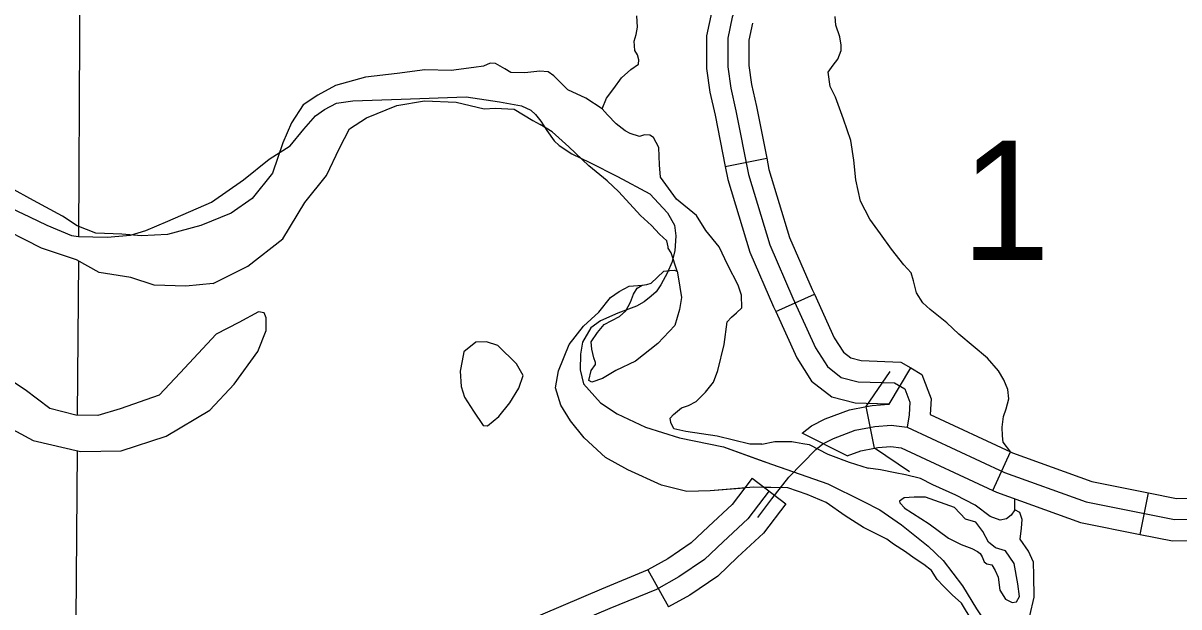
# Model space of a CAD drawing. Extents: x 8749 to 11879, y 13275 to 15339.
# Drawn here: x 10205.5 to 10287.3, y 13923.3 to 13964.6 of the extents above; entities that cross this region are included whole.
import ezdxf

# ---------------------------------------------------------------- set-up
doc = ezdxf.new("R2010")
doc.units = 0
for name, color, linetype in [('Level 2', 7, 'Continuous'), ('Level 32', 7, 'Continuous'), ('Level 35', 7, 'Continuous'), ('Level 38', 7, 'Continuous'), ('Level 45', 7, 'Continuous'), ('Level 5', 7, 'Continuous'), ('Level 9', 7, 'Continuous')]:
    doc.layers.add(name, color=color, linetype=linetype)

msp = doc.modelspace()

# ---------------------------------------------------------------- linework, layer by layer
at = {"layer": 'Level 2'}
for points in [[(10203.816, 13951.945), (10205.979, 13950.929), (10207.204, 13950.33), (10208.95, 13949.6), (10209.459, 13949.541), (10211.477, 13949.496), (10213.119, 13949.626), (10214.213, 13949.965), (10215.777, 13950.616), (10218.852, 13951.971), (10221.119, 13953.56), (10222.943, 13955.019), (10224.428, 13955.957), (10225.392, 13957.129), (10226.226, 13958.093), (10226.852, 13958.535), (10227.712, 13958.978), (10228.858, 13959.135), (10232.298, 13959.265), (10236.884, 13959.421), (10239.255, 13959.083), (10240.793, 13958.796), (10241.47, 13958.483), (10241.783, 13958.171), (10242.174, 13957.702), (10242.591, 13957.051), (10243.112, 13956.321), (10243.477, 13955.983), (10244.363, 13955.383), (10245.64, 13954.784), (10247.594, 13953.794), (10249.887, 13952.57), (10251.138, 13951.215), (10251.633, 13950.33), (10251.737, 13949.574), (10251.659, 13948.532), (10251.451, 13947.699), (10251.138, 13946.995), (10250.669, 13946.11), (10250.33, 13945.615), (10249.992, 13945.302), (10249.496, 13944.911), (10248.949, 13944.599), (10247.62, 13944.104), (10246.386, 13943.577), (10245.705, 13943.072), (10245.122, 13942.061), (10244.986, 13941.206), (10244.967, 13940.099), (10245.18, 13939.108), (10246.405, 13937.767), (10247.571, 13936.99), (10249.573, 13936.037), (10251.984, 13935.28), (10255.094, 13934.638), (10257.627, 13933.727)], [(10203.816, 13951.945), (10205.979, 13950.929), (10207.204, 13950.33), (10208.95, 13949.6), (10209.459, 13949.541), (10211.477, 13949.496), (10213.119, 13949.626), (10214.213, 13949.965), (10215.777, 13950.616), (10218.852, 13951.971), (10221.119, 13953.56), (10222.943, 13955.019), (10224.428, 13955.957), (10225.392, 13957.129), (10226.226, 13958.093), (10226.852, 13958.535), (10227.712, 13958.978), (10228.858, 13959.135), (10232.298, 13959.265), (10236.884, 13959.421), (10239.255, 13959.083), (10240.793, 13958.796), (10241.47, 13958.483), (10241.783, 13958.171), (10242.174, 13957.702), (10242.591, 13957.051), (10243.112, 13956.321), (10243.477, 13955.983), (10244.363, 13955.383), (10245.64, 13954.784), (10247.594, 13953.794), (10249.887, 13952.57), (10251.138, 13951.215), (10251.633, 13950.33), (10251.737, 13949.574), (10251.659, 13948.532), (10251.451, 13947.699), (10251.138, 13946.995), (10250.669, 13946.11), (10250.33, 13945.615), (10249.992, 13945.302), (10249.496, 13944.911), (10248.949, 13944.599), (10247.62, 13944.104), (10246.386, 13943.577), (10245.705, 13943.072), (10245.122, 13942.061), (10244.986, 13941.206), (10244.967, 13940.099), (10245.18, 13939.108), (10246.405, 13937.767), (10247.571, 13936.99), (10249.573, 13936.037), (10251.984, 13935.28), (10255.094, 13934.638), (10258.496, 13933.414), (10262.48, 13932.034), (10264.969, 13930.81), (10266.174, 13930.188), (10267.69, 13929.12), (10269.595, 13927.604), (10270.645, 13926.593), (10272.025, 13924.806), (10273.016, 13923.173)], [(10257.627, 13933.727), (10262.48, 13932.034), (10264.969, 13930.81), (10266.174, 13930.188), (10267.69, 13929.12), (10269.595, 13927.604), (10270.645, 13926.593), (10272.025, 13924.806), (10273.016, 13923.173), (10273.871, 13921.852), (10274.61, 13920.278), (10275.388, 13918.471), (10275.776, 13917.188), (10276.107, 13915.42), (10276.321, 13913.535), (10276.884, 13912.214), (10277.468, 13911.242), (10278.245, 13910.076), (10279.722, 13908.288), (10280.947, 13906.831), (10282.483, 13905.315), (10284.096, 13903.877), (10284.7, 13903.381)]]:
    msp.add_lwpolyline(points, dxfattribs=at)
at = {"layer": 'Level 32'}
for p, q in [((10255.221, 13954.494), (10258.164, 13955.075)), ((10258.8, 13944.218), (10261.53, 13945.461)), ((10266.816, 13937.656), (10268.349, 13940.235)), ((10265.778, 13934.552), (10265.206, 13937.497)), ((10274.156, 13931.561), (10275.42, 13934.282)), ((10257.131, 13932.435), (10259.519, 13930.62)), ((10284.588, 13928.45), (10285.173, 13931.392)), ((10249.749, 13925.938), (10251.202, 13923.313))]:
    msp.add_line(p, q, dxfattribs=at)
for points in [[(10254.348, 13965.708), (10254.263, 13965.482), (10253.895, 13963.748), (10253.895, 13961.436), (10254.141, 13959.762), (10254.505, 13958.125), (10255.221, 13954.494)], [(10257.154, 13964.647), (10257.15, 13964.635), (10256.895, 13963.434), (10256.895, 13961.655), (10257.093, 13960.306), (10257.441, 13958.741), (10258.164, 13955.075)], [(10258.164, 13955.075), (10258.318, 13954.292), (10259.782, 13949.467), (10261.386, 13945.779), (10261.53, 13945.461)], [(10255.221, 13954.494), (10255.404, 13953.565), (10256.961, 13948.43), (10258.645, 13944.559), (10258.8, 13944.218)], [(10261.53, 13945.461), (10262.937, 13942.371), (10263.585, 13941.347), (10264.11, 13940.941), (10264.852, 13940.748), (10267.648, 13940.652), (10268.349, 13940.235)], [(10258.8, 13944.218), (10260.292, 13940.941), (10261.332, 13939.297), (10262.761, 13938.191), (10264.418, 13937.761), (10266.776, 13937.68), (10266.816, 13937.656)], [(10268.349, 13940.235), (10269.138, 13939.766), (10269.792, 13938.049), (10269.736, 13936.925), (10275.42, 13934.282)], [(10263.862, 13934.006), (10260.661, 13935.614), (10261.323, 13936.136), (10262.285, 13936.618), (10264.012, 13937.269), (10265.216, 13937.499)], [(10265.216, 13937.499), (10265.62, 13937.576), (10266.799, 13937.667)], [(10257.539, 13929.639), (10258.516, 13930.973), (10259.715, 13932.507), (10261.626, 13934.464), (10262.132, 13934.864), (10262.887, 13935.242), (10264.42, 13935.82), (10265.819, 13936.087), (10266.974, 13936.176), (10268.1, 13936.031)], [(10263.862, 13934.006), (10264.828, 13934.371), (10265.778, 13934.552)], [(10265.778, 13934.552), (10266.018, 13934.598), (10266.936, 13934.668), (10267.679, 13934.573)], [(10267.679, 13934.573), (10274.156, 13931.561)], [(10275.42, 13934.282), (10275.558, 13934.218), (10281.164, 13932.189), (10285.173, 13931.392)], [(10257.131, 13932.435), (10255.708, 13930.564), (10254.041, 13929.014), (10252.808, 13927.838), (10251.149, 13926.712), (10249.749, 13925.938)], [(10274.156, 13931.561), (10274.413, 13931.442), (10280.357, 13929.291), (10284.588, 13928.45)], [(10285.173, 13931.392), (10287.164, 13930.996), (10291.08, 13931.038), (10294.235, 13931.514), (10295.162, 13931.634)], [(10259.519, 13930.62), (10257.94, 13928.543), (10256.097, 13926.83), (10254.698, 13925.496), (10252.721, 13924.153), (10251.202, 13923.313)], [(10284.588, 13928.45), (10286.885, 13927.993), (10291.321, 13928.04), (10294.651, 13928.543), (10295.546, 13928.658)], [(10249.75, 13925.938), (10249.696, 13925.909), (10246.466, 13924.578), (10240.868, 13922.195), (10240.179, 13921.913)]]:
    msp.add_lwpolyline(points, dxfattribs=at)
at = {"layer": 'Level 35'}
for points in [[(10246.501, 13958.577), (10246.815, 13959.329), (10247.347, 13960.014), (10247.88, 13960.776), (10248.54, 13961.36), (10249.073, 13961.741), (10249.098, 13962.046), (10249.022, 13962.402), (10248.819, 13962.707), (10248.768, 13963.367), (10248.921, 13963.85), (10249.022, 13964.357), (10248.971, 13965.17)], [(10263.021, 13959.404), (10262.64, 13960.148), (10262.513, 13961.164), (10262.868, 13961.672), (10263.198, 13962.104), (10263.427, 13962.713), (10263.427, 13963.094), (10263.325, 13963.679), (10263.046, 13964.491), (10262.995, 13965.126)], [(10268.552, 13946.392), (10268.375, 13946.959), (10267.867, 13947.543), (10266.979, 13948.635), (10266.218, 13949.727), (10265.457, 13950.768), (10264.797, 13952.038), (10264.467, 13953.562), (10264.315, 13954.934), (10264.112, 13956.331), (10263.604, 13957.855), (10263.021, 13959.404)], [(10275.433, 13934.263), (10274.896, 13934.988), (10274.846, 13935.42), (10274.82, 13936.03), (10274.922, 13936.792), (10275.099, 13937.325), (10275.302, 13938.036), (10275.226, 13938.696), (10274.947, 13939.382), (10274.566, 13940.017), (10273.78, 13940.932), (10271.75, 13942.633), (10270.912, 13943.421), (10269.72, 13944.36), (10269.212, 13944.843), (10268.755, 13945.554), (10268.552, 13946.392)], [(10203.287, 13936.677), (10206.248, 13935.106), (10209.589, 13934.321), (10212.475, 13934.372), (10215.664, 13935.41), (10218.752, 13937.235), (10220.473, 13939.084), (10222.144, 13941.389), (10222.726, 13942.884), (10222.726, 13943.771), (10222.6, 13944.126), (10222.195, 13944.202), (10220.802, 13943.442), (10219.182, 13942.631), (10216.651, 13939.895), (10215.158, 13938.299), (10212.399, 13937.336), (10210.83, 13936.854), (10209.26, 13936.88), (10207.412, 13937.361), (10205.666, 13938.679), (10203.793, 13939.92)], [(10236.474, 13940.008), (10236.527, 13938.925), (10236.767, 13938.164), (10237.408, 13937.163), (10238.088, 13936.161), (10238.408, 13936.121), (10239.209, 13936.802), (10239.969, 13937.764), (10240.609, 13938.805), (10240.93, 13939.687), (10240.449, 13940.528), (10239.129, 13941.81), (10238.328, 13942.09), (10237.568, 13942.05), (10236.727, 13941.369), (10236.607, 13940.728), (10236.474, 13940.008)]]:
    msp.add_lwpolyline(points, dxfattribs=at)
at = {"layer": 'Level 38'}
for points in [[(10265.206, 13937.497), (10266.885, 13939.984)], [(10268.265, 13932.874), (10265.778, 13934.552)]]:
    msp.add_lwpolyline(points, dxfattribs=at)
at = {"layer": 'Level 45'}
for points in [[(10262.236, 13981.124), (10260.148, 13975.997), (10258.372, 13971.506), (10256.328, 13966.704), (10255.706, 13965.058), (10255.395, 13963.591), (10255.395, 13961.546), (10255.617, 13960.034), (10255.973, 13958.433)], [(10255.973, 13958.433), (10256.861, 13953.929), (10258.372, 13948.948), (10260.015, 13945.169), (10261.614, 13941.656), (10262.458, 13940.322), (10263.436, 13939.566), (10264.635, 13939.255), (10267.212, 13939.166)], [(10267.212, 13939.166), (10267.922, 13938.744), (10268.278, 13937.81), (10268.233, 13936.92), (10268.1, 13936.031)], [(10268.1, 13936.031), (10274.986, 13932.83), (10280.761, 13930.74), (10287.024, 13929.495), (10291.2, 13929.539)], [(10258.325, 13931.527), (10256.824, 13929.553)], [(10256.824, 13929.553), (10255.069, 13927.922), (10253.753, 13926.667), (10251.935, 13925.433), (10250.347, 13924.554), (10247.046, 13923.195), (10241.446, 13920.81), (10237.706, 13919.283), (10230.315, 13915.926), (10223.504, 13912.81), (10219.074, 13910.886), (10216.429, 13909.706), (10213.838, 13908.514), (10212.082, 13907.51), (10210.829, 13906.736), (10209.826, 13906.087), (10208.865, 13905.293)]]:
    msp.add_lwpolyline(points, dxfattribs=at)
at = {"layer": 'Level 5'}
for points in [[(10209.603, 13977.789), (10209.459, 13949.541)], [(10209.446, 13947.81), (10209.365, 13936.878)], [(10209.346, 13934.378), (10209.147, 13907.435)]]:
    msp.add_lwpolyline(points, dxfattribs=at)
at = {"layer": 'Level 9'}
for points in [[(10244.071, 13959.919), (10243.084, 13960.923), (10242.679, 13961.201), (10242.097, 13961.252), (10241.034, 13961.125), (10240.047, 13961.151), (10239.616, 13961.404), (10238.958, 13961.784), (10238.579, 13961.809), (10238.123, 13961.607), (10237.44, 13961.505), (10235.82, 13961.303), (10233.972, 13961.328), (10231.998, 13961.075)], [(10244.071, 13959.919), (10243.084, 13960.923), (10242.679, 13961.201), (10242.097, 13961.252), (10241.034, 13961.125), (10240.047, 13961.151), (10239.616, 13961.404), (10238.958, 13961.784), (10238.579, 13961.809), (10238.123, 13961.607), (10237.44, 13961.505), (10235.82, 13961.303), (10233.972, 13961.328), (10231.998, 13961.075)], [(10231.998, 13961.075), (10229.755, 13960.821), (10227.629, 13960.239), (10226.389, 13959.555), (10225.351, 13958.871), (10224.515, 13957.579), (10223.908, 13956.16), (10223.174, 13954.032), (10221.731, 13952.233), (10220.263, 13951.194)], [(10231.998, 13961.075), (10229.755, 13960.821), (10227.629, 13960.239), (10226.389, 13959.555), (10225.351, 13958.871), (10224.515, 13957.579), (10223.908, 13956.16), (10223.174, 13954.032), (10221.731, 13952.233), (10220.263, 13951.194)], [(10253.183, 13951.029), (10251.766, 13952.192), (10250.652, 13953.738), (10250.576, 13954.624), (10250.526, 13955.841), (10250.146, 13956.55), (10249.893, 13956.702), (10249.513, 13956.727), (10249.159, 13956.626), (10248.501, 13956.829), (10248.146, 13957.031), (10247.514, 13957.513), (10246.881, 13958.146), (10246.501, 13958.577), (10245.362, 13959.337), (10244.071, 13959.919)], [(10253.183, 13951.029), (10251.766, 13952.192), (10250.652, 13953.738), (10250.576, 13954.624), (10250.526, 13955.841), (10250.146, 13956.55), (10249.893, 13956.702), (10249.513, 13956.727), (10249.159, 13956.626), (10248.501, 13956.829), (10248.146, 13957.031), (10247.514, 13957.513), (10246.881, 13958.146), (10246.501, 13958.577), (10245.362, 13959.337), (10244.071, 13959.919)], [(10218.972, 13946.213), (10221.427, 13947.429), (10223.908, 13949.38), (10225.477, 13951.939), (10226.996, 13953.864), (10227.932, 13955.79), (10228.641, 13957.158), (10229.831, 13957.943), (10231.982, 13958.805), (10233.931, 13959.134), (10236.184, 13959.058), (10238.157, 13958.568), (10238.942, 13958.618)], [(10218.972, 13946.213), (10221.427, 13947.429), (10223.908, 13949.38), (10225.477, 13951.939), (10226.996, 13953.864), (10227.932, 13955.79), (10228.641, 13957.158), (10229.831, 13957.943), (10231.982, 13958.805), (10233.931, 13959.134), (10236.184, 13959.058), (10238.157, 13958.568), (10238.942, 13958.618)], [(10238.942, 13958.618), (10240.285, 13958.551), (10241.601, 13957.741), (10242.122, 13957.462)], [(10238.942, 13958.618), (10240.285, 13958.551), (10241.601, 13957.741), (10242.122, 13957.462)], [(10245.565, 13954.541), (10244.147, 13955.891), (10242.983, 13956.955), (10242.122, 13957.462)], [(10245.565, 13954.541), (10244.147, 13955.891), (10242.983, 13956.955), (10242.122, 13957.462)], [(10220.263, 13951.194), (10218.117, 13950.32), (10215.738, 13949.687), (10213.915, 13949.585), (10212.523, 13949.712), (10210.675, 13949.763), (10209.359, 13950.295), (10208.321, 13950.979), (10206.271, 13952.094), (10204.626, 13952.98), (10202.55, 13953.892), (10200.626, 13955.032), (10199.69, 13955.59), (10197.994, 13956.426)], [(10220.263, 13951.194), (10218.117, 13950.32), (10215.738, 13949.687), (10213.915, 13949.585), (10212.523, 13949.712), (10210.675, 13949.763), (10209.359, 13950.295), (10208.321, 13950.979), (10206.271, 13952.094), (10204.626, 13952.98), (10202.55, 13953.892), (10200.626, 13955.032), (10199.69, 13955.59), (10197.994, 13956.426)], [(10206.823, 13948.724), (10203.284, 13950.497), (10199.31, 13952.626), (10196.627, 13954.095), (10194.222, 13955.108)], [(10206.823, 13948.724), (10203.284, 13950.497), (10199.31, 13952.626), (10196.627, 13954.095), (10194.222, 13955.108)], [(10251.177, 13948.72), (10251.184, 13948.815), (10251.083, 13949.221), (10250.576, 13949.702), (10249.994, 13950.31), (10249.235, 13951.019), (10247.691, 13952.691), (10246.856, 13953.477), (10245.565, 13954.541)], [(10251.177, 13948.72), (10251.184, 13948.815), (10251.083, 13949.221), (10250.576, 13949.702), (10249.994, 13950.31), (10249.235, 13951.019), (10247.691, 13952.691), (10246.856, 13953.477), (10245.565, 13954.541)], [(10251.579, 13935.92), (10251.361, 13936.361), (10251.336, 13936.665), (10251.564, 13936.943), (10252.12, 13937.399), (10252.627, 13937.577), (10253.158, 13937.855), (10253.816, 13938.514), (10254.398, 13939.223), (10254.702, 13940.059), (10255.158, 13941.884), (10255.36, 13943.505), (10255.664, 13943.834), (10256.018, 13944.138), (10256.398, 13944.493), (10256.373, 13945.38), (10256.145, 13946.089), (10255.411, 13947.508), (10254.803, 13948.8), (10253.842, 13949.965), (10253.183, 13951.029)], [(10251.579, 13935.92), (10251.361, 13936.361), (10251.336, 13936.665), (10251.564, 13936.943), (10252.12, 13937.399), (10252.627, 13937.577), (10253.158, 13937.855), (10253.816, 13938.514), (10254.398, 13939.223), (10254.702, 13940.059), (10255.158, 13941.884), (10255.36, 13943.505), (10255.664, 13943.834), (10256.018, 13944.138), (10256.398, 13944.493), (10256.373, 13945.38), (10256.145, 13946.089), (10255.411, 13947.508), (10254.803, 13948.8), (10253.842, 13949.965), (10253.183, 13951.029)], [(10218.972, 13946.213), (10217.049, 13946.013), (10214.796, 13946.089), (10213.151, 13946.647), (10210.923, 13947.001), (10209.303, 13947.888), (10206.823, 13948.724)], [(10218.972, 13946.213), (10217.049, 13946.013), (10214.796, 13946.089), (10213.151, 13946.647), (10210.923, 13947.001), (10209.303, 13947.888), (10206.823, 13948.724)], [(10251.817, 13947.077), (10251.386, 13948.392), (10251.177, 13948.72)], [(10251.817, 13947.077), (10251.386, 13948.392), (10251.177, 13948.72)], [(10246.653, 13943.302), (10247.742, 13943.885), (10248.197, 13944.265), (10248.526, 13944.898), (10248.729, 13945.456), (10248.982, 13945.886), (10249.336, 13946.089), (10249.665, 13946.14), (10249.969, 13946.241), (10250.399, 13946.647), (10250.88, 13947.077), (10251.31, 13947.128), (10251.614, 13947.153), (10251.817, 13947.077), (10251.893, 13946.672)], [(10246.653, 13943.302), (10247.742, 13943.885), (10248.197, 13944.265), (10248.526, 13944.898), (10248.729, 13945.456), (10248.982, 13945.886), (10249.336, 13946.089), (10249.665, 13946.14), (10249.969, 13946.241), (10250.399, 13946.647), (10250.88, 13947.077), (10251.31, 13947.128), (10251.614, 13947.153), (10251.817, 13947.077), (10251.893, 13946.672)], [(10251.893, 13946.672), (10252.12, 13945.228), (10251.994, 13944.366), (10251.665, 13943.226), (10250.45, 13941.96), (10248.881, 13940.718), (10247.488, 13940.059), (10246.527, 13939.477), (10245.793, 13939.223), (10245.565, 13939.35), (10245.742, 13940.059), (10246.046, 13940.465), (10246.046, 13940.617), (10245.919, 13940.946), (10245.793, 13941.554), (10245.742, 13942.086), (10246.172, 13942.745), (10246.653, 13943.302)], [(10251.893, 13946.672), (10252.12, 13945.228), (10251.994, 13944.366), (10251.665, 13943.226), (10250.45, 13941.96), (10248.881, 13940.718), (10247.488, 13940.059), (10246.527, 13939.477), (10245.793, 13939.223), (10245.565, 13939.35), (10245.742, 13940.059), (10246.046, 13940.465), (10246.046, 13940.617), (10245.919, 13940.946), (10245.793, 13941.554), (10245.742, 13942.086), (10246.172, 13942.745), (10246.653, 13943.302)], [(10247.711, 13945.648), (10248.425, 13946.011), (10249.336, 13946.089)], [(10247.711, 13945.648), (10248.425, 13946.011), (10249.336, 13946.089)], [(10245.185, 13943.201), (10246.273, 13944.189), (10247.109, 13945.228), (10247.711, 13945.648)], [(10245.185, 13943.201), (10246.273, 13944.189), (10247.109, 13945.228), (10247.711, 13945.648)], [(10243.585, 13937.589), (10243.211, 13938.818), (10243.413, 13940.034), (10244.173, 13941.884), (10245.185, 13943.201)], [(10243.585, 13937.589), (10243.211, 13938.818), (10243.413, 13940.034), (10244.173, 13941.884), (10245.185, 13943.201)], [(10257.248, 13931.781), (10254.166, 13931.534), (10252.495, 13931.484), (10250.723, 13931.94), (10248.319, 13933.029), (10246.749, 13933.89), (10245.231, 13935.284), (10244.269, 13936.475), (10243.585, 13937.589)], [(10256.594, 13931.729), (10254.166, 13931.534), (10252.495, 13931.484), (10250.723, 13931.94), (10248.319, 13933.029), (10246.749, 13933.89), (10245.231, 13935.284), (10244.269, 13936.475), (10243.585, 13937.589)], [(10257.811, 13934.828), (10256.975, 13934.828), (10254.647, 13935.411), (10252.444, 13935.74), (10251.579, 13935.92)], [(10257.811, 13934.828), (10256.975, 13934.828), (10254.647, 13935.411), (10252.444, 13935.74), (10251.579, 13935.92)], [(10257.811, 13934.828), (10258.742, 13935.033), (10259.932, 13935.033), (10260.06, 13935.008)], [(10257.811, 13934.828), (10258.742, 13935.033), (10259.932, 13935.033), (10260.721, 13934.879), (10261.172, 13934.805), (10262.488, 13934.121), (10264.005, 13933.561), (10265.348, 13933.141)], [(10257.811, 13934.828), (10258.742, 13935.033), (10259.932, 13935.033), (10260.721, 13934.879), (10261.172, 13934.805), (10262.488, 13934.121), (10264.005, 13933.561), (10265.348, 13933.141)], [(10263.357, 13933.8), (10264.005, 13933.561), (10265.348, 13933.141)], [(10277.093, 13923.995), (10277.068, 13925.54), (10277.042, 13926.477), (10276.688, 13927.263), (10276.106, 13928.099), (10276.182, 13928.884), (10276.232, 13929.492), (10276.081, 13929.999), (10275.726, 13930.176), (10275.448, 13929.796), (10275.119, 13929.543), (10274.688, 13929.442), (10273.98, 13929.72), (10272.917, 13930.506), (10271.55, 13931.215), (10269.905, 13931.95), (10269.044, 13932.406), (10267.981, 13932.659), (10267.247, 13932.811), (10266.209, 13933.014), (10265.348, 13933.141)], [(10277.093, 13923.995), (10277.068, 13925.54), (10277.042, 13926.477), (10276.688, 13927.263), (10276.106, 13928.099), (10276.182, 13928.884), (10276.232, 13929.492), (10276.081, 13929.999), (10275.726, 13930.176), (10275.448, 13929.796), (10275.119, 13929.543), (10274.688, 13929.442), (10273.98, 13929.72), (10272.917, 13930.506), (10271.55, 13931.215), (10269.905, 13931.95), (10269.044, 13932.406), (10267.981, 13932.659), (10267.247, 13932.811), (10266.209, 13933.014), (10265.348, 13933.141)], [(10266.66, 13928.104), (10264.999, 13928.925), (10263.708, 13929.761), (10262.367, 13930.698), (10261.025, 13931.281), (10259.658, 13931.737), (10257.248, 13931.781)], [(10266.66, 13928.104), (10264.999, 13928.925), (10263.708, 13929.761), (10262.367, 13930.698), (10261.025, 13931.281), (10259.658, 13931.737), (10258.002, 13931.773)], [(10267.88, 13930.328), (10269.651, 13929.188), (10271.018, 13928.175), (10271.93, 13927.719), (10272.664, 13927.44), (10273.069, 13927.238), (10273.271, 13927.086), (10273.398, 13926.858), (10273.549, 13926.503), (10273.727, 13926.351), (10274.081, 13926.3), (10274.334, 13925.895), (10274.537, 13925.413), (10274.663, 13924.501), (10275.068, 13923.868), (10275.524, 13923.615), (10275.827, 13923.665), (10276.055, 13924.045), (10275.929, 13924.957), (10275.676, 13926.376), (10275.068, 13927.288), (10274.359, 13927.491), (10273.853, 13927.896), (10273.448, 13928.656), (10272.967, 13929.315), (10272.233, 13929.518), (10271.449, 13930.354), (10269.398, 13931.088), (10268.588, 13931.088), (10267.88, 13931.038), (10267.551, 13930.81), (10267.576, 13930.683), (10267.93, 13930.303)], [(10267.88, 13930.328), (10269.651, 13929.188), (10271.018, 13928.175), (10271.93, 13927.719), (10272.664, 13927.44), (10273.069, 13927.238), (10273.271, 13927.086), (10273.398, 13926.858), (10273.549, 13926.503), (10273.727, 13926.351), (10274.081, 13926.3), (10274.334, 13925.895), (10274.537, 13925.413), (10274.663, 13924.501), (10275.068, 13923.868), (10275.524, 13923.615), (10275.827, 13923.665), (10276.055, 13924.045), (10275.929, 13924.957), (10275.676, 13926.376), (10275.068, 13927.288), (10274.359, 13927.491), (10273.853, 13927.896), (10273.448, 13928.656), (10272.967, 13929.315), (10272.233, 13929.518), (10271.449, 13930.354), (10269.398, 13931.088), (10268.588, 13931.088), (10267.88, 13931.038), (10267.551, 13930.81), (10267.576, 13930.683), (10267.93, 13930.303)], [(10275.726, 13930.176), (10275.714, 13930.971)], [(10274.203, 13916.779), (10274.127, 13917.438), (10273.924, 13918.882), (10273.722, 13920.149), (10273.317, 13921.441), (10272.709, 13922.328), (10271.95, 13923.569), (10271.292, 13924.177), (10270.659, 13924.785), (10270.229, 13925.241), (10269.824, 13925.9), (10269.267, 13926.305), (10268.606, 13926.758), (10267.974, 13927.214), (10267.141, 13927.749), (10266.66, 13928.104)], [(10274.203, 13916.779), (10274.127, 13917.438), (10273.924, 13918.882), (10273.722, 13920.149), (10273.317, 13921.441), (10272.709, 13922.328), (10271.95, 13923.569), (10271.292, 13924.177), (10270.659, 13924.785), (10270.229, 13925.241), (10269.824, 13925.9), (10269.267, 13926.305), (10268.606, 13926.758), (10267.974, 13927.214), (10267.141, 13927.749), (10266.66, 13928.104)], [(10277.62, 13916.095), (10277.392, 13916.982), (10277.321, 13917.762), (10276.688, 13919.561), (10276.612, 13920.929), (10276.789, 13922.677), (10277.093, 13923.995)], [(10277.62, 13916.095), (10277.392, 13916.982), (10277.321, 13917.762), (10276.688, 13919.561), (10276.612, 13920.929), (10276.789, 13922.677), (10277.093, 13923.995)]]:
    msp.add_lwpolyline(points, dxfattribs=at)

# ---------------------------------------------------------------- texts
at = {"layer": 'Level 5'}
msp.add_text('1', height=8.448, dxfattribs=at).set_placement((10271.927, 13947.877))

doc.saveas('drawing.dxf')
